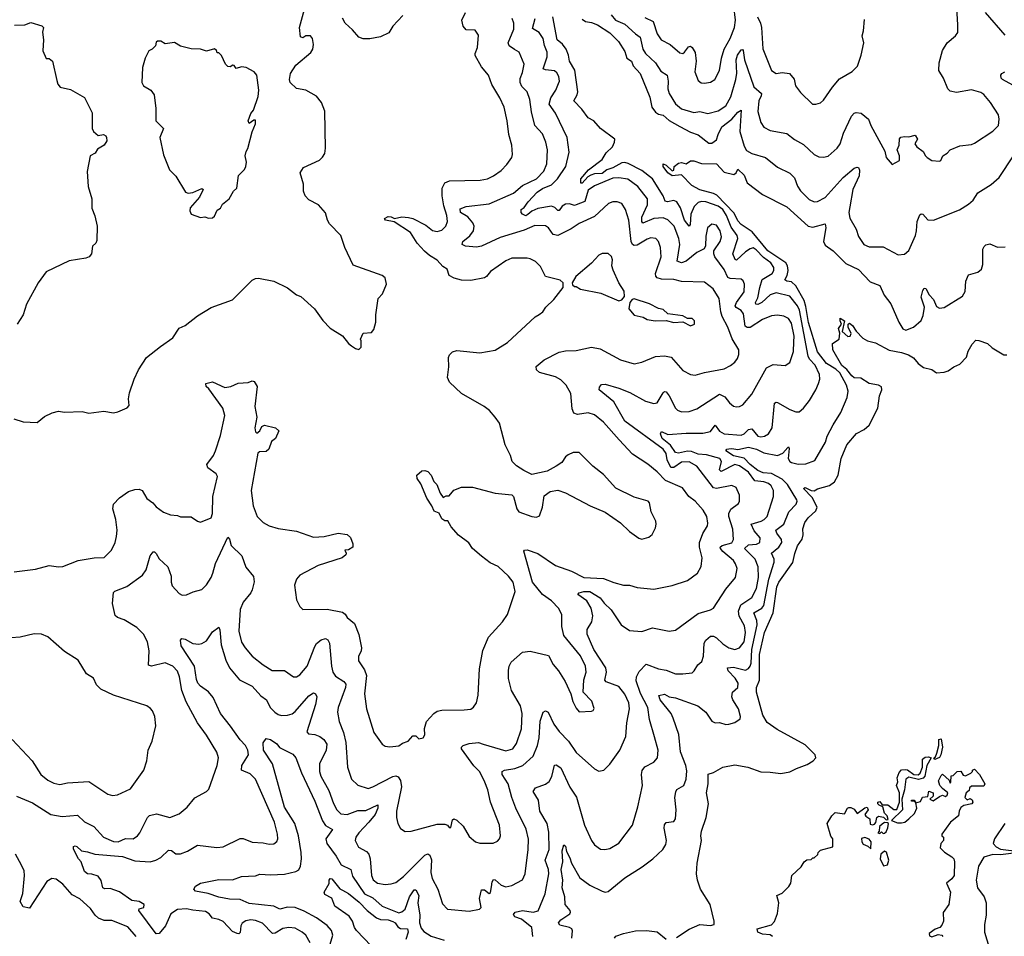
# Model space of a CAD drawing. Extents: x 1933546 to 2138868, y 524910 to 667279.
# Tile 354 of 466: x 2055042 to 2061489, y 629677 to 635677. Entities that reach past the tile are written whole.
import ezdxf

# ---------------------------------------------------------------- set-up
doc = ezdxf.new("R2010")
doc.units = 0

msp = doc.modelspace()

# ---------------------------------------------------------------- linework, layer by layer
at = {"layer": '0CON10XD'}
for points in [[(2055004.3, 633064.3), (2055064.3, 633044.3), (2055155, 633040), (2055205, 633080), (2055255, 633103.8), (2055295, 633113.8), (2055335, 633108.8), (2055451.7, 633111.7), (2055495, 633101.2), (2055593.6, 633113.6), (2055655, 633103.3), (2055685, 633110), (2055745, 633136.7), (2055758.3, 633151.7), (2055753.8, 633195), (2055761.2, 633235), (2055791.2, 633325), (2055818.8, 633385), (2055871.2, 633465), (2055962.7, 633537.3), (2056044.3, 633595), (2056085, 633658), (2056125.8, 633674.2), (2056205, 633738.8), (2056295, 633793.3), (2056435, 633844), (2056565, 633972), (2056585, 633983.8), (2056605, 633986), (2056705.8, 633965.8), (2056795, 633921.2), (2056855, 633876.7), (2056882.5, 633865), (2056972.5, 633785), (2057027, 633707), (2057075, 633657.5), (2057155, 633606.7), (2057195, 633557.5), (2057215, 633542.5), (2057240, 633525), (2057261.7, 633518.3), (2057277, 633533), (2057277.5, 633575), (2057272.5, 633585), (2057290, 633625), (2057345, 633630), (2057361.7, 633648.3), (2057373, 633697), (2057373.3, 633745), (2057388.3, 633851.7), (2057417, 633883), (2057443.3, 633945), (2057435, 633987.5), (2057415, 634002.5), (2057225, 634070), (2057170, 634185), (2057144.2, 634265), (2057070.5, 634340.5), (2057056.4, 634365), (2057043.2, 634413.2), (2056998, 634465), (2056935, 634498.6), (2056910, 634525), (2056900.6, 634555), (2056899.7, 634599.7), (2056877.5, 634675), (2056900.6, 634709.4), (2057005, 634758), (2057025, 634776.2), (2057038.7, 634801.3), (2057044.3, 634835), (2057039.1, 635079.1), (2057017.5, 635135), (2056985, 635177.5), (2056915, 635216), (2056855, 635226), (2056812, 635265), (2056808.1, 635285), (2056815.6, 635325), (2056850.2, 635379.8), (2056947.4, 635462.6), (2056960.8, 635485), (2056965.8, 635515), (2056958, 635555), (2056945, 635571.2), (2056915, 635570.8), (2056895, 635559.2), (2056880, 635565), (2056873.8, 635625), (2056907, 635747)], [(2055005, 632062.7), (2055145, 632080.4), (2055235, 632104), (2055295, 632095.4), (2055325, 632098.5), (2055425, 632137.5), (2055530, 632155), (2055595, 632156.2), (2055642, 632205), (2055665.8, 632255), (2055675.5, 632294.5), (2055680.5, 632335), (2055672.2, 632405), (2055651.9, 632475), (2055656.7, 632505), (2055695, 632546.9), (2055755, 632587.6), (2055795, 632601.6), (2055825, 632604.6), (2055844.4, 632595), (2055873.7, 632543.6), (2055913.1, 632515), (2055935, 632488.9), (2055984, 632454), (2056030, 632435), (2056075, 632432), (2056095, 632423.8), (2056165, 632423.8), (2056205, 632394), (2056225, 632388), (2056295, 632416), (2056304.5, 632445), (2056305.9, 632555), (2056336.4, 632686.4), (2056329.2, 632705), (2056273.8, 632743.8), (2056267.1, 632765), (2056310, 632825), (2056324, 632855), (2056357.1, 632955), (2056385.6, 633085), (2056371.5, 633135), (2056280.5, 633260.5), (2056263.3, 633275), (2056260, 633295), (2056304.2, 633305.8), (2056385, 633268.9), (2056423.3, 633275), (2056472.9, 633297.1), (2056537.1, 633302.9), (2056565, 633313.3), (2056577.7, 633307.7), (2056597.5, 633275), (2056581.2, 633145), (2056593.8, 633075), (2056581.4, 633005), (2056585, 632980), (2056595, 632970), (2056613.6, 632986.4), (2056627.5, 633015), (2056645, 633023.3), (2056717.5, 633005), (2056737.5, 632985), (2056716.7, 632935), (2056690, 632915), (2056673.3, 632865), (2056655, 632851.2), (2056611.7, 632848.3), (2056600.8, 632839.2), (2056558.2, 632595), (2056570.6, 632495), (2056596, 632425), (2056636.7, 632385), (2056675, 632363.3), (2056735, 632346.2), (2056855, 632330), (2056965, 632289.4), (2057035, 632294.4), (2057126.4, 632316.4), (2057185, 632307.5), (2057207, 632287), (2057222.5, 632245), (2057222.5, 632225), (2057195, 632207.5), (2057170, 632205), (2057180, 632185), (2057177.5, 632175), (2057152.5, 632155), (2056995.6, 632104.4), (2056875, 632041.2), (2056854, 632015), (2056842, 631975), (2056855, 631880), (2056876.4, 631836.4), (2056896.4, 631816.4), (2057055, 631818.5), (2057155, 631798.9), (2057174, 631785), (2057185, 631763.8), (2057234.1, 631724.1), (2057262.7, 631652.7), (2057280, 631565), (2057278.6, 631545), (2057261.3, 631508.7), (2057260.9, 631480.9), (2057300.3, 631420.2), (2057312, 631385), (2057300.4, 631265), (2057313.1, 631166.9), (2057361.3, 631011.3), (2057416.2, 630935), (2057435, 630922.5), (2057465, 630917.5), (2057525, 630924.3), (2057548.8, 630941.2), (2057586.1, 630953.9), (2057615, 630988.8), (2057635, 630988.8), (2057655, 630969.2), (2057684.5, 630975.5), (2057694.4, 630995), (2057693, 631037), (2057705, 631082.5), (2057754.1, 631135.9), (2057775, 631150), (2057805, 631156.2), (2057951.7, 631158.3), (2057995, 631163.8), (2058013.9, 631176.1), (2058033.9, 631206.1), (2058044.2, 631255), (2058052.1, 631427.9), (2058075, 631547.5), (2058110.8, 631635), (2058204, 631735), (2058235, 631783.3), (2058285.6, 631934.4), (2058272.9, 631995), (2058242.5, 632035), (2058175, 632097.1), (2058121.9, 632121.9), (2058064.6, 632164.6), (2058006.4, 632216.4), (2057983.2, 632253.2), (2057915, 632303.3), (2057868.1, 632358.1), (2057845, 632397.5), (2057825, 632397.5), (2057805, 632410), (2057787.7, 632447.7), (2057755, 632460), (2057740.4, 632495), (2057706.9, 632545), (2057668.8, 632638.8), (2057644.5, 632674.5), (2057642.9, 632695), (2057675.5, 632724.5), (2057695, 632727.1), (2057715, 632720), (2057736.1, 632696.1), (2057754.4, 632655), (2057773.5, 632633.5), (2057795, 632576.7), (2057815, 632550), (2057835, 632560), (2057855, 632560), (2057885, 632597.5), (2057935, 632616.7), (2058006.1, 632616.1), (2058155, 632578), (2058265, 632566.7), (2058275.7, 632555.7), (2058298.1, 632475), (2058310, 632455), (2058395.7, 632424.3), (2058425, 632420.8), (2058445, 632430), (2058465.8, 632485), (2058475, 632560), (2058515, 632587.5), (2058565, 632596.7), (2058615, 632580), (2058777.5, 632495), (2058875, 632453.8), (2058975, 632383.3), (2059035, 632326.7), (2059095, 632283.3), (2059115, 632276.7), (2059160.7, 632289.3), (2059183, 632307), (2059205, 632350), (2059210, 632375), (2059206.7, 632395), (2059177.5, 632455), (2059166.2, 632515), (2059156.2, 632525), (2059065, 632551.2), (2058945, 632610), (2058865, 632698.8), (2058793.8, 632755), (2058705, 632843.8), (2058665, 632844), (2058632.4, 632827.6), (2058616.2, 632815), (2058591.2, 632778.8), (2058555, 632753.8), (2058495, 632721.2), (2058395, 632700), (2058342.5, 632725), (2058295.9, 632755.9), (2058266.7, 632785), (2058256, 632825), (2058220, 632895), (2058183.3, 633035), (2058155.8, 633075.8), (2058118.3, 633118.3), (2058083.8, 633145), (2057935, 633230), (2057856.7, 633305), (2057842.7, 633335), (2057851.4, 633405), (2057850, 633465), (2057855.9, 633484.1), (2057875, 633503.3), (2057905, 633511.2), (2058054.1, 633495.9), (2058155.6, 633514.4), (2058236.7, 633565), (2058417.2, 633732.8), (2058442.7, 633747.3), (2058466.7, 633765), (2058486.7, 633795), (2058540, 633845), (2058600, 633925), (2058600, 633955), (2058581.7, 633971.7), (2058485, 633996.7), (2058452.1, 634062.1), (2058418.8, 634095), (2058385, 634112.5), (2058365, 634115.8), (2058265, 634116.7), (2058225, 634098.6), (2058125, 634028.9), (2058098, 633995), (2058085, 633987.5), (2057995, 633970), (2057935, 633972.5), (2057885.9, 633985.9), (2057855, 634003.3), (2057840, 634045), (2057812.2, 634062.2), (2057775, 634102.5), (2057725, 634132.9), (2057691.8, 634161.8), (2057645.3, 634215), (2057600, 634285), (2057493.6, 634353.6), (2057436.7, 634365), (2057430, 634375), (2057455, 634388.6), (2057475, 634387.5), (2057495, 634376.7), (2057545, 634386.7), (2057586.9, 634383.1), (2057615, 634375.5), (2057702, 634332), (2057745, 634298.1), (2057775, 634291.5), (2057805, 634300), (2057832, 634325), (2057842, 634355), (2057839.1, 634395), (2057819.2, 634459.2), (2057808.6, 634525), (2057807.6, 634575), (2057825, 634610), (2057856.9, 634623.1), (2058057.4, 634627.4), (2058104.6, 634635.4), (2058145, 634654.4), (2058195, 634689.4), (2058231.9, 634728.1), (2058264.5, 634775), (2058268.9, 634795), (2058264.5, 634855), (2058244.5, 634925), (2058233.5, 635015), (2058213.8, 635103.8), (2058185.6, 635165), (2058133.2, 635253.2), (2058112, 635315), (2058065, 635368.8), (2058023.2, 635443.2), (2058024.5, 635455.5), (2058039.2, 635495), (2058045.5, 635575.5), (2058025, 635607.5), (2057965, 635611.3), (2057944.6, 635635), (2057936.2, 635673.8), (2057960.4, 635725)], [(2058915, 635708.1), (2058942.1, 635675), (2059005, 635647.3), (2059075, 635585.3), (2059105, 635561.9), (2059122.9, 635485), (2059139.7, 635455), (2059205, 635395.6), (2059240.2, 635340.2), (2059280.6, 635315), (2059288.4, 635275), (2059285.4, 635225), (2059293.5, 635193.5), (2059335, 635125.7), (2059375, 635093.9), (2059455, 635069.6), (2059495, 635076.7), (2059547.8, 635062.2), (2059615, 635079.6), (2059665, 635113.9), (2059698.8, 635171.2), (2059731.5, 635285), (2059737.3, 635327.3), (2059732.5, 635415), (2059741.8, 635445), (2059765, 635480), (2059775, 635481.2), (2059778.1, 635475), (2059788.2, 635415), (2059848.1, 635238.1), (2059900, 635195), (2059897.7, 635177.7), (2059880.8, 635145), (2059876.1, 635076.1), (2059894.5, 635005), (2059915, 634972.5), (2059955, 634952.2), (2060065, 634933.1), (2060115, 634891.8), (2060175, 634860.6), (2060243.7, 634793.7), (2060275, 634780), (2060305, 634777.1), (2060335, 634784.2), (2060395.7, 634835), (2060414.3, 634865), (2060436.5, 634935), (2060489.4, 635045), (2060505, 635064.2), (2060519.7, 635070.3), (2060551.2, 635065), (2060599.4, 635025), (2060615, 634983.8), (2060707.2, 634817.2), (2060715.8, 634775), (2060755, 634730), (2060803.6, 634756.4), (2060802, 634785), (2060788.1, 634825), (2060800, 634855), (2060802.4, 634897.6), (2060811.5, 634908.5), (2060835, 634912.9), (2060865, 634910.6), (2060905, 634922), (2060920, 634895), (2060903.3, 634865), (2060915.5, 634845), (2060958.1, 634815), (2060972.9, 634785), (2060985, 634774.3), (2061015, 634756.2), (2061065, 634751.2), (2061073.6, 634756.4), (2061086.7, 634785), (2061115, 634803.8), (2061135, 634826), (2061198.8, 634851.2), (2061275, 634860), (2061295, 634868.8), (2061415, 634948), (2061450, 634985), (2061455.8, 635025), (2061450, 635055), (2061399.2, 635135), (2061355, 635187.1), (2061335, 635201.4), (2061275, 635216.9), (2061175, 635201.1), (2061135, 635209.5), (2061119.1, 635225), (2061090, 635295), (2061060.6, 635345), (2061062.2, 635395), (2061084.5, 635475.5), (2061114.1, 635525.9), (2061169.5, 635570.5), (2061185, 635592.5), (2061185.7, 635644.3), (2061179.2, 635755)], [(2059135, 635692.5), (2059188.9, 635665), (2059216, 635585), (2059242.3, 635545), (2059302, 635515), (2059365, 635460), (2059383.6, 635456.4), (2059395.8, 635464.2), (2059420.5, 635499.5), (2059435, 635503.3), (2059446.2, 635495), (2059465, 635462.5), (2059472, 635405), (2059462.5, 635335), (2059485, 635278), (2059505, 635264.3), (2059525, 635261.4), (2059565, 635269.2), (2059593.6, 635286.4), (2059624.4, 635345), (2059637.9, 635425), (2059655.3, 635485), (2059695, 635554.4), (2059722.5, 635625), (2059728.1, 635675), (2059717.4, 635765)], [(2061495.7, 635575.7), (2061365.2, 635725.2)], [(2055008.1, 635641.9), (2055075, 635642.8), (2055115, 635658.6), (2055187.2, 635637.2), (2055196.9, 635626.9), (2055190, 635595), (2055198, 635545), (2055193.9, 635473.9), (2055215, 635422.5), (2055235, 635422.5), (2055256, 635405), (2055285, 635280), (2055291.2, 635255), (2055307.5, 635235), (2055375, 635220), (2055465, 635166.7), (2055516.4, 635066.4), (2055515.8, 634965), (2055524.3, 634944.3), (2055555, 634920), (2055590, 634925), (2055605, 634917.5), (2055610, 634905), (2055611.2, 634885), (2055595, 634856.7), (2055550.7, 634829.3), (2055535, 634802.5), (2055503.8, 634785), (2055483.6, 634683.6), (2055490, 634585), (2055513.3, 634505), (2055513.6, 634443.6), (2055533.3, 634393.3), (2055550, 634325), (2055547.7, 634232.3), (2055540, 634215), (2055518.8, 634195), (2055511.2, 634145), (2055495.7, 634124.3), (2055474.2, 634115.8), (2055365, 634098), (2055215, 634026), (2055163.1, 633955), (2055086.2, 633813.8), (2055064.5, 633745.5), (2055025, 633684.2)], [(2055020, 630595), (2055125, 630550.4), (2055245, 630474.7), (2055318.9, 630461.1), (2055420.9, 630470.9), (2055465, 630425.6), (2055526.9, 630395), (2055590.8, 630325), (2055655, 630297.5), (2055685.8, 630295.8), (2055735, 630317.7), (2055785, 630315.8), (2055812, 630335), (2055829.4, 630355), (2055878.1, 630455), (2055892.2, 630467.8), (2055937.6, 630477.6), (2056025, 630454.4), (2056085, 630477.5), (2056138, 630522), (2056187.6, 630582.4), (2056265.7, 630624.3), (2056280.5, 630639.5), (2056334.3, 630795), (2056344.2, 630845), (2056333, 630883), (2056264.4, 630994.4), (2056205, 631074), (2056131.6, 631211.6), (2056103.8, 631285), (2056088.5, 631375), (2056075, 631412.5), (2056045, 631445.4), (2055993.5, 631466.5), (2055905, 631444.3), (2055885, 631451.2), (2055890, 631545), (2055879.5, 631605), (2055852.2, 631655), (2055808.4, 631698.4), (2055725, 631749.2), (2055682.9, 631762.9), (2055667.1, 631777.1), (2055650.3, 631855), (2055655, 631927.1), (2055665, 631936.5), (2055744, 631966), (2055845, 632040), (2055870, 632075), (2055895, 632167.5), (2055915, 632193.8), (2055925, 632193.8), (2055935, 632183.8), (2055955, 632148), (2056011.2, 632095), (2056033.5, 632035), (2056033.3, 631995), (2056041.1, 631971.1), (2056085, 631920), (2056105, 631910), (2056135, 631912), (2056177.7, 631932.3), (2056235, 631946), (2056265, 631977.5), (2056294.6, 632025), (2056305.3, 632054.7), (2056323.6, 632116.4), (2056405, 632290), (2056415, 632277.5), (2056425.6, 632235), (2056497.2, 632167.2), (2056523.4, 632093.4), (2056573.2, 632033.2), (2056577.4, 631997.4), (2056563.8, 631945), (2056554.4, 631925), (2056504.4, 631865), (2056485, 631816.7), (2056477.5, 631675), (2056495, 631603.3), (2056517.5, 631565), (2056565, 631510), (2056635.8, 631455), (2056695, 631416.9), (2056775, 631416.7), (2056834.6, 631374.6), (2056855, 631375.6), (2056875, 631389.4), (2056925, 631445.6), (2056973.5, 631575), (2056985.8, 631594.2), (2057015, 631618.5), (2057045, 631626.9), (2057058.6, 631618.6), (2057069.5, 631595), (2057082.6, 631445), (2057092.1, 631405), (2057110.3, 631380.3), (2057164.4, 631345), (2057176.8, 631326.8), (2057175.4, 631305), (2057126.5, 631175), (2057123.3, 631145), (2057133, 631083), (2057161.2, 631011.2), (2057176.8, 630945), (2057187.8, 630785), (2057214, 630705), (2057255.5, 630665.5), (2057324.5, 630644.5), (2057355, 630654.7), (2057485, 630722.7), (2057505, 630727.1), (2057520.7, 630720.7), (2057535.9, 630695.9), (2057541.5, 630655), (2057508.9, 630495), (2057508.6, 630455), (2057518, 630415), (2057535, 630383.3), (2057565, 630362), (2057605, 630364.3), (2057775, 630411.1), (2057825, 630412), (2057844.1, 630404.1), (2057855, 630390), (2057865, 630390), (2057875, 630440), (2057885, 630446.7), (2057905, 630438), (2057945, 630397.5), (2057985, 630330), (2058026.7, 630295), (2058055, 630286.9), (2058142.7, 630287.3), (2058170.3, 630299.7), (2058184, 630315), (2058190.8, 630335), (2058184.4, 630405), (2058124.5, 630555), (2058106.4, 630635), (2058087.7, 630685), (2058054.1, 630754.1), (2058015, 630792.2), (2057934.5, 630905), (2057934.4, 630915), (2057946, 630925), (2057985, 630938.1), (2058045, 630944.6), (2058077.1, 630935), (2058225, 630891.2), (2058270.8, 630905), (2058295, 630938), (2058326.9, 631035), (2058331.1, 631135), (2058320, 631185), (2058263.1, 631285), (2058243.1, 631365), (2058243, 631417), (2058246.9, 631445), (2058259.5, 631470.5), (2058333.8, 631536.2), (2058385, 631542.9), (2058505, 631514), (2058535, 631456.2), (2058569.2, 631415), (2058612.5, 631345), (2058650.8, 631265), (2058664.5, 631214.5), (2058685, 631170), (2058705, 631146), (2058785, 631150), (2058797.5, 631155), (2058803, 631167), (2058788.8, 631215), (2058731.2, 631275), (2058736.4, 631355), (2058751.2, 631405), (2058747.3, 631445), (2058715, 631512.5), (2058605.5, 631645), (2058592.1, 631705), (2058590.9, 631780.9), (2058571.7, 631821.7), (2058523.8, 631873.8), (2058465.2, 631915.2), (2058400.3, 631995), (2058342.9, 632197.1), (2058347.5, 632205), (2058365, 632206.9), (2058435, 632181.9), (2058550.8, 632105), (2058655, 632066.7), (2058735, 632026.5), (2058865, 632018.5), (2058932.7, 631992.7), (2058995, 631974.4), (2059035.6, 631975.6), (2059085, 631959.2), (2059195, 631950), (2059315, 631973.3), (2059415, 632005.8), (2059479.2, 632055), (2059505, 632096.7), (2059511.2, 632155), (2059494.2, 632225), (2059493.6, 632255), (2059515, 632312.9), (2059546.2, 632363.8), (2059548.8, 632381.2), (2059540.4, 632425), (2059516.7, 632466.7), (2059465.3, 632525.3), (2059422.9, 632555), (2059381.5, 632611.5), (2059270, 632660), (2059215, 632717.1), (2059155, 632766.9), (2059054, 632834), (2058966.4, 632926.4), (2058865, 633043.1), (2058805, 633090.6), (2058765, 633102.5), (2058695, 633092.7), (2058670.7, 633100.7), (2058658.7, 633128.7), (2058650.2, 633230.2), (2058620.6, 633285), (2058585, 633319.4), (2058550.2, 633340.2), (2058445, 633366.7), (2058425, 633385.8), (2058422.7, 633407.3), (2058475, 633450), (2058575, 633500.9), (2058615, 633510), (2058685, 633512), (2058785, 633534.2), (2058842.9, 633522.9), (2058975, 633450.6), (2059065, 633424.4), (2059115, 633435.7), (2059205, 633472.7), (2059265, 633477.7), (2059307.9, 633467.9), (2059385, 633380), (2059435, 633354.3), (2059465, 633349.4), (2059525, 633368.1), (2059655, 633392.2), (2059696.4, 633413.6), (2059725, 633434.2), (2059741.3, 633458.7), (2059750, 633485), (2059750, 633515), (2059707.4, 633587.4), (2059678.9, 633665), (2059641.6, 633735), (2059631.9, 633765), (2059622.9, 633852.9), (2059582.5, 633915), (2059525, 633959.6), (2059375, 633963.9), (2059325, 633976.8), (2059245, 633977.6), (2059216.3, 633986.4), (2059207.1, 633997.1), (2059204.7, 634015), (2059242, 634125), (2059238.2, 634185), (2059224.5, 634225), (2059207.5, 634245), (2059175, 634249.6), (2059150.5, 634240.5), (2059085, 634201.1), (2059065, 634199.2), (2059055, 634205.6), (2059046.6, 634225), (2059029.4, 634365), (2059009.1, 634435), (2058985, 634474.2), (2058955, 634485.7), (2058925, 634484.4), (2058897.2, 634472.8), (2058805, 634389.6), (2058706.2, 634343.8), (2058652.4, 634307.6), (2058565, 634265.3), (2058535, 634270.4), (2058505, 634314.4), (2058485, 634326.9), (2058415, 634329.6), (2058345, 634299.1), (2058187.8, 634252.2), (2058066.2, 634193.8), (2058032, 634188), (2057960, 634195), (2057938.8, 634205), (2057944.3, 634225), (2057988.3, 634261.7), (2058012.5, 634295), (2058018.5, 634325), (2058007.9, 634347.9), (2057975.6, 634385.6), (2057927.5, 634415), (2057925, 634438.1), (2057965, 634453.9), (2058115, 634472.5), (2058275, 634541.8), (2058335, 634592.1), (2058425, 634635.5), (2058474.5, 634685), (2058494.4, 634734.4), (2058497.3, 634825), (2058487.5, 634875), (2058465, 634930), (2058415.3, 634985.3), (2058392.5, 635075), (2058382.5, 635155), (2058365.6, 635205), (2058329.9, 635239.9), (2058317.8, 635265), (2058317.8, 635292.2), (2058335, 635331.2), (2058344.5, 635385), (2058313.1, 635465), (2058282.8, 635482.8), (2058247.9, 635505), (2058239.3, 635525), (2058278.2, 635615), (2058278.1, 635655), (2058267.1, 635685)], [(2057550, 635705), (2057485, 635634.2), (2057459.7, 635590.2), (2057405, 635565.7), (2057335, 635551.2), (2057291.5, 635551.5), (2057261.7, 635561.7), (2057221.7, 635611.7), (2057173.5, 635655), (2057156.2, 635686.2)], [(2059375.2, 634084.8), (2059346.2, 634096.2), (2059364.7, 634205.3), (2059356.9, 634245), (2059326.7, 634325), (2059286.4, 634366.4), (2059255, 634379.2), (2059194.2, 634375), (2059123.1, 634345), (2059116.3, 634356.4), (2059116.5, 634385), (2059153.6, 634465), (2059152.1, 634505), (2059090.4, 634585), (2059023.4, 634633.4), (2058965, 634641.8), (2058925, 634639.7), (2058805, 634590.3), (2058765, 634561.2), (2058742.8, 634487.3), (2058685, 634464.8), (2058675, 634461.2), (2058641.1, 634471.1), (2058615, 634470.2), (2058593.9, 634456.1), (2058575, 634427.3), (2058565, 634427.7), (2058545, 634448.6), (2058525, 634456.8), (2058435, 634441.9), (2058395, 634423), (2058369.2, 634400.8), (2058355, 634393.2), (2058335, 634403), (2058325.2, 634415), (2058325.8, 634434.2), (2058345, 634447.9), (2058370.6, 634485), (2058431, 634549), (2058465, 634572.2), (2058523.2, 634596.8), (2058562.9, 634635), (2058618.4, 634715), (2058640.8, 634809.2), (2058626.9, 634905), (2058551.1, 635065), (2058509.2, 635125), (2058519.6, 635165), (2058551.8, 635215), (2058570.6, 635259.4), (2058575.5, 635275), (2058572.5, 635305), (2058559.8, 635329.8), (2058542.9, 635342.9), (2058485, 635347.8), (2058468.6, 635355), (2058496.1, 635435), (2058496.4, 635463.6), (2058478.4, 635508.4), (2058470, 635555), (2058442.2, 635592.2), (2058399.2, 635619.2), (2058416.7, 635685)], [(2059803.4, 631873.4), (2059835.4, 631895), (2059866.5, 631953.5), (2059879.8, 632025), (2059878.3, 632095), (2059857.8, 632145), (2059788.8, 632215), (2059815, 632238.4), (2059866.9, 632243.1), (2059887.5, 632255), (2059890.5, 632285), (2059851.1, 632331.1), (2059831.2, 632375), (2059896.6, 632393.4), (2059917.3, 632405), (2059935.2, 632424.8), (2059977.7, 632555), (2059978.8, 632595), (2059962.7, 632625), (2059945, 632640.8), (2059915, 632651.4), (2059855, 632658.2), (2059813.1, 632715), (2059755, 632757.5), (2059725, 632764.5), (2059635, 632719.6), (2059625, 632730), (2059636.9, 632785), (2059626.7, 632805), (2059538.3, 632828.3), (2059485, 632831.9), (2059440, 632850), (2059415, 632852.7), (2059355, 632839.9), (2059335, 632843), (2059302.9, 632892.9), (2059248.4, 632935), (2059238.2, 632965), (2059245, 632982), (2059285, 632961.9), (2059405, 632971.1), (2059515, 632970.6), (2059565, 632980.9), (2059595, 633022.9), (2059623.2, 632983.2), (2059655, 632966.9), (2059765, 632957.4), (2059785, 632966.5), (2059815, 632994.7), (2059835, 632999.3), (2059875, 632951.5), (2059895, 632945.6), (2059919.8, 632950.2), (2059944.6, 632965.4), (2059968.2, 633005), (2059985, 633166), (2059995, 633173.1), (2060005, 633170.4), (2060085, 633124.6), (2060125, 633110), (2060145, 633110.8), (2060175, 633134.3), (2060214.4, 633185), (2060255.5, 633255), (2060271.8, 633295), (2060280.4, 633325), (2060279.3, 633355), (2060250, 633415), (2060213.9, 633453.9), (2060203.7, 633473.7), (2060147.8, 633775), (2060135.2, 633805), (2060085, 633866.5), (2059995, 633888.2), (2059955, 633876.3), (2059900.4, 633825), (2059875, 633813.6), (2059861.9, 633815), (2059859.2, 633825), (2059874.6, 633855.4), (2059887.6, 633925), (2059904.6, 633975.4), (2059968.8, 634015), (2059980.8, 634035), (2059979.1, 634055), (2059960, 634085), (2059911.4, 634121.4), (2059865, 634171.6), (2059845, 634182.9), (2059825, 634178.1), (2059795, 634158.1), (2059735, 634102.5), (2059726.9, 634106.9), (2059711.7, 634145), (2059745.2, 634245.2), (2059740, 634265), (2059699.5, 634319.5), (2059670.6, 634395), (2059645, 634433.5), (2059615, 634456), (2059535, 634483.7), (2059506.6, 634486.6), (2059485, 634481.2), (2059458.9, 634455), (2059435.5, 634405), (2059433.1, 634336.9), (2059425, 634324.4), (2059395, 634364.6), (2059369.5, 634445), (2059345, 634484.5), (2059325, 634492.5), (2059284.7, 634484.7), (2059268.8, 634488.8), (2059255.8, 634525), (2059185, 634635.9), (2059115, 634690), (2059025, 634736.4), (2059005, 634743.2), (2058985, 634740.9), (2058925, 634708.1), (2058885.3, 634694.7), (2058855, 634670.7), (2058805, 634667.1), (2058780.9, 634659.1), (2058760.9, 634649.1), (2058725, 634607.5), (2058716, 634606), (2058715.5, 634635), (2058765.7, 634695), (2058855, 634761.4), (2058882.5, 634805), (2058924.5, 634845), (2058937.5, 634875), (2058938.1, 634895), (2058843.8, 634963.8), (2058801.6, 635015), (2058765, 635035.2), (2058721.8, 635091.8), (2058670.3, 635145), (2058692.6, 635185), (2058696.4, 635205), (2058677.1, 635347.1), (2058641.3, 635405), (2058635.4, 635445), (2058619.3, 635485), (2058596.2, 635516.2), (2058560.8, 635545), (2058532.8, 635695)], [(2058725, 635680), (2058745.7, 635665.7), (2058785, 635659.2), (2058825, 635643.1), (2058905, 635590), (2058963.3, 635535), (2059005, 635469.2), (2059017.5, 635425), (2059048, 635405), (2059058.5, 635375), (2059105.4, 635325), (2059169, 635169), (2059181, 635105), (2059205, 635071.4), (2059225, 635059.5), (2059255, 635053.1), (2059295, 635017.5), (2059365, 634977.5), (2059435, 634940.9), (2059485, 634922.6), (2059555, 634868.2), (2059575, 634868.1), (2059605, 634890), (2059615.9, 634925), (2059638.6, 634975), (2059705.4, 635025), (2059745, 635071.8), (2059765, 635085.6), (2059758.2, 634945), (2059785, 634850), (2059800, 634820), (2059835, 634801.5), (2059924.6, 634774.6), (2060005, 634712.5), (2060085, 634673.3), (2060115, 634642), (2060135, 634588), (2060155, 634555.8), (2060210.2, 634500.2), (2060243.9, 634483.9), (2060265, 634486.7), (2060315, 634512.7), (2060433.6, 634645), (2060505, 634704.3), (2060525, 634712), (2060535, 634708.8), (2060541.4, 634691.4), (2060539.6, 634655), (2060496.7, 634565), (2060477.6, 634452.4), (2060471.2, 634415), (2060477.3, 634377.3), (2060519.2, 634305), (2060535, 634258.8), (2060570, 634205), (2060605, 634190), (2060695, 634190), (2060795, 634138.8), (2060835, 634142), (2060863.2, 634166.8), (2060906.5, 634263.5), (2060914.7, 634295), (2060917.7, 634355), (2060935, 634398.8), (2060945, 634406.2), (2060955, 634404), (2060987.6, 634367.6), (2061025, 634364.2), (2061195, 634432.5), (2061255, 634469.4), (2061285, 634496), (2061315.7, 634544.3), (2061402.6, 634597.4), (2061456.2, 634643.8), (2061548.5, 634785)], [(2059873.4, 635695), (2059891.6, 635655), (2059898.4, 635625), (2059907.2, 635487.2), (2059965.5, 635345.5), (2059995, 635324.4), (2060035, 635331.1), (2060083.3, 635325), (2060113, 635287), (2060121.2, 635245), (2060155, 635201.2), (2060233.6, 635123.6), (2060255, 635123.3), (2060285, 635133.8), (2060305, 635151.2), (2060364, 635236), (2060410.5, 635289.5), (2060493, 635337), (2060526.8, 635373.2), (2060552.5, 635445), (2060570, 635525), (2060557.5, 635572.5), (2060568.1, 635605), (2060572.7, 635677.3)], [(2056277, 634377), (2056305, 634380), (2056318.3, 634391.7), (2056335, 634430), (2056356.4, 634443.6), (2056370.7, 634469.3), (2056412.5, 634505), (2056442.5, 634555), (2056462.5, 634575), (2056475, 634657.5), (2056513, 634697), (2056522.5, 634715), (2056526.2, 634745), (2056518.8, 634785), (2056523.9, 634813.9), (2056535.7, 634834.3), (2056565, 634943.3), (2056585.7, 634995.7), (2056585, 635020), (2056575, 635020), (2056545, 634997.5), (2056536.7, 635015), (2056555, 635062.5), (2056572, 635085), (2056604.3, 635175), (2056607.5, 635215), (2056594.1, 635314.1), (2056576.7, 635335), (2056524.1, 635364.1), (2056495, 635368), (2056458.3, 635358.3), (2056446.4, 635376.4), (2056435, 635380), (2056421.7, 635368.3), (2056405, 635370), (2056390, 635385), (2056363, 635443), (2056345, 635460), (2056335, 635460), (2056330, 635475), (2056316.4, 635486.4), (2056265, 635470), (2056225, 635484), (2056165, 635486), (2056095, 635504), (2056055, 635528), (2055995, 635520), (2055965, 635536.2), (2055943.6, 635536.4), (2055935, 635530), (2055930, 635505), (2055910, 635485), (2055887, 635473), (2055863.3, 635425), (2055846.7, 635365), (2055842.5, 635265), (2055852.5, 635245), (2055901.2, 635215), (2055921.2, 635185), (2055934, 635095), (2055933.8, 635015), (2055984, 634965), (2055958.8, 634905), (2055982.7, 634792.7), (2056023.3, 634695), (2056065, 634652.5), (2056128.3, 634548.3), (2056145, 634542), (2056175, 634545.6), (2056235, 634572.5), (2056242.5, 634565), (2056218.8, 634515), (2056158.8, 634445), (2056156.2, 634425), (2056163.9, 634403.9), (2056225, 634381.2), (2056255, 634387.5), (2056277, 634377)], [(2061591.9, 635221.9), (2061478, 635285), (2061468, 635295), (2061466, 635315), (2061472, 635325), (2061493.3, 635335)], [(2058658.2, 629665), (2058662.4, 629712.4), (2058656.9, 629725), (2058641.2, 629735), (2058579.5, 629749.5), (2058569.4, 629765), (2058585.6, 629785), (2058644.3, 629825), (2058648.1, 629835), (2058646.7, 629845), (2058613.8, 629885), (2058611.8, 629935), (2058594.7, 629995), (2058597.2, 630045), (2058587.9, 630115), (2058598, 630165), (2058594.1, 630235.9), (2058605, 630276.7), (2058615, 630267.5), (2058621.3, 630231.3), (2058645, 630190), (2058655.3, 630155), (2058709.5, 630059.5), (2058775, 630011.8), (2058855, 629972), (2058875, 629966), (2058895, 629971.2), (2059005, 630060), (2059118.3, 630131.7), (2059187.1, 630182.9), (2059254, 630245), (2059272.5, 630277.5), (2059277.8, 630305), (2059262.1, 630385), (2059263.1, 630406.9), (2059275, 630421.4), (2059325, 630427.5), (2059336.9, 630445), (2059341.1, 630505), (2059330.8, 630585), (2059337.6, 630622.4), (2059345, 630637.5), (2059390.8, 630665), (2059405.5, 630705), (2059410.2, 630760.2), (2059402.9, 630795), (2059368.1, 630885), (2059356.8, 630996.8), (2059321.8, 631105), (2059308.2, 631135), (2059236.2, 631225), (2059226.1, 631253.9), (2059265, 631261.8), (2059295, 631245.5), (2059335, 631238.9), (2059482.5, 631185), (2059535.7, 631145), (2059575, 631086), (2059595, 631074.2), (2059625, 631075.8), (2059665, 631064.2), (2059685, 631066.2), (2059723.6, 631076.4), (2059759.2, 631100.8), (2059762, 631115), (2059748.9, 631165), (2059710.4, 631225), (2059704.6, 631245), (2059710, 631275), (2059743.9, 631306.1), (2059745.3, 631335), (2059726.3, 631366.3), (2059681.6, 631415), (2059675.6, 631434.4), (2059715, 631438.3), (2059795, 631419.3), (2059815, 631430), (2059825.7, 631444.3), (2059831.7, 631465), (2059835.7, 631555), (2059871.4, 631715), (2059868.1, 631745), (2059848.7, 631795), (2059901.3, 631825), (2059915, 631842.7), (2059946.2, 632013.8), (2059982.2, 632125), (2059981.8, 632145), (2059964.5, 632185), (2060013.6, 632225), (2060032.7, 632255), (2060029.6, 632275), (2059999.1, 632315), (2059992.7, 632335), (2060046.1, 632375), (2060078.5, 632455), (2060126.9, 632505), (2060132.9, 632525), (2060129.6, 632535), (2060069, 632635), (2060035, 632668.4), (2059965, 632706.2), (2059910.9, 632710.9), (2059875, 632725.9), (2059825, 632765.7), (2059785, 632807.4), (2059715, 632821.9), (2059666, 632855), (2059671.2, 632865), (2059685, 632867.9), (2059705, 632870.4), (2059745, 632862.9), (2059815, 632878.8), (2059865.9, 632865.9), (2059915, 632842.3), (2060005, 632825.2), (2060039.7, 632840.3), (2060072.4, 632877.6), (2060075, 632882), (2060079.6, 632869.6), (2060074.1, 632804.1), (2060083.9, 632785), (2060095, 632778.4), (2060138.5, 632768.5), (2060190, 632770), (2060248.7, 632791.3), (2060318, 632912), (2060330.2, 632949.8), (2060369.4, 633025), (2060419.4, 633105), (2060460, 633205), (2060465.6, 633245), (2060456.1, 633285), (2060411.8, 633365), (2060385, 633389.6), (2060325, 633426.6), (2060265, 633503.1), (2060206.1, 633695), (2060189.8, 633799.8), (2060177.9, 633837.9), (2060125, 633935.7), (2060095, 633961), (2060066.1, 633966.1), (2060051.1, 633975), (2060067.3, 634002.7), (2060074.5, 634035), (2060069.1, 634065), (2060058.3, 634085), (2059939.6, 634165), (2059838, 634288), (2059765, 634336.2), (2059745, 634360.9), (2059720.1, 634410.1), (2059607.7, 634527.7), (2059585, 634540), (2059495, 634562.9), (2059442.7, 634592.7), (2059375, 634662), (2059315, 634656), (2059285, 634674.4), (2059256, 634715), (2059255, 634732.5), (2059275.7, 634725.7), (2059315, 634686.7), (2059325, 634692.5), (2059327.5, 634715), (2059355, 634738.8), (2059375, 634743.3), (2059405, 634732.5), (2059435, 634752.5), (2059455, 634753.3), (2059505.4, 634735.4), (2059605, 634734.2), (2059655, 634677.9), (2059717.3, 634662.7), (2059734.2, 634675), (2059745, 634698.8), (2059785, 634660), (2059805, 634608.9), (2059905, 634532.5), (2060065, 634451.5), (2060205, 634325.4), (2060235, 634318.2), (2060315, 634340), (2060320.4, 634315), (2060305.9, 634225), (2060315, 634201.5), (2060368.9, 634165), (2060452.1, 634082.1), (2060535, 634042.2), (2060611.7, 633961.7), (2060675, 633937.5), (2060703.3, 633873.3), (2060745, 633816), (2060797.6, 633697.6), (2060823.7, 633653.7), (2060845, 633645.7), (2060893.8, 633665), (2060945, 633708), (2060958.3, 633741.7), (2060966.2, 633795), (2060945, 633860), (2060955.7, 633905), (2060965, 633919.2), (2060975, 633917.1), (2060996.8, 633876.8), (2061025.5, 633845), (2061045, 633800), (2061065, 633788.8), (2061095, 633792), (2061215, 633866.2), (2061232.7, 633897.3), (2061238, 633965), (2061255, 634006.7), (2061315.9, 634024.1), (2061340, 634045), (2061348.8, 634075), (2061349.2, 634175), (2061357, 634193), (2061367.3, 634202.7), (2061395, 634210), (2061445, 634188), (2061495, 634190)], [(2056944.6, 629634.6), (2056915.3, 629685.3), (2056890.8, 629705), (2056845, 629729.1), (2056805, 629735.4), (2056765, 629727.5), (2056715, 629697.9), (2056696.2, 629696.2), (2056632.4, 629762.4), (2056585, 629781.2), (2056555, 629784.5), (2056521.7, 629778.3), (2056497.4, 629762.6), (2056488.9, 629745), (2056485, 629702), (2056476.2, 629693.8), (2056465.6, 629694.4), (2056435, 629707.9), (2056375, 629772.7), (2056345, 629787.9), (2056305, 629795.6), (2056283.1, 629823.1), (2056259.4, 629839.4), (2056175, 629847.4), (2056135, 629857.6), (2056075, 629853.4), (2056031.2, 629825), (2055995.5, 629745), (2055955, 629695.8), (2055935, 629692.5), (2055821.4, 629845), (2055825, 629856), (2055854, 629866), (2055856.2, 629885), (2055825, 629905.6), (2055775, 629910.6), (2055695, 629967.5), (2055635, 629990.8), (2055598.3, 629988.3), (2055586.7, 629995), (2055575, 630042.5), (2055555, 630070), (2055515, 630084), (2055485, 630085.7), (2055465, 630100), (2055444.5, 630164.5), (2055427.1, 630185), (2055395, 630247.5), (2055394, 630265), (2055405, 630268.6), (2055416, 630265), (2055446, 630236), (2055485, 630230.8), (2055533.7, 630213.7), (2055715, 630198.2), (2055795, 630170.2), (2055895.3, 630165.3), (2055932.9, 630175), (2055965, 630193.3), (2056015, 630241.8), (2056035, 630239.5), (2056065, 630217.1), (2056095, 630215.7), (2056141.2, 630235), (2056205, 630273.3), (2056332.4, 630257.6), (2056375, 630261.5), (2056485, 630316.9), (2056505, 630316.9), (2056565, 630293.3), (2056635, 630288.9), (2056675, 630280), (2056705, 630281.2), (2056725, 630297.5), (2056732, 630315), (2056730, 630345), (2056711.2, 630425), (2056585.4, 630705), (2056550.9, 630740.9), (2056494.3, 630765), (2056496.8, 630795), (2056539.6, 630865), (2056536.1, 630895), (2056519.2, 630925), (2056485, 630962.7), (2056421.4, 631051.4), (2056356.3, 631136.3), (2056309.4, 631239.4), (2056277.2, 631277.2), (2056225, 631313.8), (2056207.3, 631335), (2056198.5, 631358.5), (2056187.3, 631445), (2056098.7, 631578.7), (2056094.2, 631615), (2056103.2, 631626.8), (2056125, 631621.4), (2056174.6, 631594.6), (2056215, 631588.9), (2056235, 631593.1), (2056265, 631611.2), (2056305, 631669.2), (2056345, 631700), (2056353, 631683), (2056361.1, 631585), (2056391.2, 631485), (2056415.3, 631435), (2056481.8, 631355), (2056563.1, 631315), (2056620.4, 631250.4), (2056658.1, 631225), (2056682.7, 631175), (2056712.9, 631145), (2056735, 631128.1), (2056755, 631122.5), (2056795, 631124.6), (2056825, 631134.1), (2056845, 631148.8), (2056935, 631250), (2056965, 631271.2), (2056978.8, 631265), (2056986.9, 631245), (2056978, 631195), (2056922.2, 631015), (2056932.6, 631002.6), (2056975, 630996.9), (2057006.9, 630985), (2057034.2, 630964.2), (2057053.6, 630935), (2057048.2, 630895), (2057005.4, 630805), (2057005.5, 630755), (2057013.8, 630725), (2057065, 630630.8), (2057095.9, 630545.9), (2057119.1, 630505), (2057145, 630478.2), (2057185, 630473.7), (2057255, 630499.6), (2057309, 630501), (2057387.4, 630537.4), (2057387.1, 630515), (2057368.6, 630475), (2057327.1, 630425), (2057262.2, 630355), (2057242.5, 630325), (2057237.5, 630305), (2057261.1, 630261.1), (2057311.6, 630231.6), (2057327.3, 630215), (2057336.2, 630185), (2057345.4, 630075.4), (2057357, 630047), (2057385, 630024.4), (2057435, 630016.7), (2057475, 630019.5), (2057505, 630028.9), (2057555, 630067.3), (2057695, 630207.9), (2057715, 630216.5), (2057727.9, 630207.9), (2057737.4, 630177.4), (2057733.6, 630095), (2057742.2, 630055), (2057780, 629985), (2057809.7, 629889.7), (2057843.6, 629853.6), (2057985, 629841.9), (2058053.3, 629855), (2058064.2, 629865.8), (2058053.1, 629925), (2058065, 629980), (2058085, 629980.8), (2058115, 629956.2), (2058125.4, 629964.6), (2058130.8, 630000.8), (2058136.2, 630033.8), (2058145, 630048.6), (2058155, 630046.7), (2058195, 630012.5), (2058225, 630001.1), (2058265, 630010), (2058335, 630045.8), (2058351.5, 630085), (2058370.7, 630245), (2058373.1, 630313.1), (2058357.8, 630377.7), (2058291.2, 630515), (2058263.3, 630585), (2058240.5, 630675), (2058200.9, 630735), (2058200.8, 630755), (2058215.5, 630764.5), (2058285, 630775.2), (2058335.9, 630794.1), (2058404.7, 630855.3), (2058432.4, 630925), (2058442.5, 630975), (2058450.7, 631085), (2058470, 631145), (2058485, 631151.9), (2058501.4, 631145), (2058539.1, 631065), (2058575, 631016.9), (2058635.6, 630955), (2058685, 630880), (2058805, 630774), (2058835, 630758), (2058865.8, 630764.2), (2058905, 630804), (2058971.1, 630895), (2059011.8, 630985), (2059018.4, 631075), (2059034.2, 631165), (2059030, 631205), (2059005, 631262.8), (2058965, 631311.3), (2058882.5, 631342.5), (2058872.7, 631352.7), (2058883.5, 631405), (2058878.8, 631435), (2058801.7, 631555), (2058758.2, 631655), (2058758.5, 631685), (2058788.5, 631735), (2058795.3, 631775), (2058784.7, 631825), (2058755, 631872), (2058696.7, 631915), (2058706.2, 631925), (2058736.2, 631935), (2058775, 631933), (2058842.2, 631892.2), (2058868.2, 631858.2), (2058914.7, 631815), (2058980.6, 631715), (2059035, 631678.5), (2059115, 631671.9), (2059185, 631695.7), (2059295, 631674.3), (2059335, 631680), (2059485, 631790.6), (2059565, 631813.1), (2059585, 631824.2), (2059665, 631948.6), (2059729.4, 632025), (2059739.6, 632085), (2059728.8, 632115), (2059715, 632136.5), (2059645.4, 632195), (2059629.6, 632215), (2059629.5, 632225), (2059642, 632235), (2059705, 632252.3), (2059716.2, 632275), (2059712.5, 632342.5), (2059685.3, 632425), (2059684.6, 632445), (2059697.8, 632472.2), (2059748.9, 632511.1), (2059755.7, 632524.3), (2059755.6, 632565), (2059732.5, 632615), (2059705, 632627.5), (2059605, 632608.8), (2059585, 632612.3), (2059475.6, 632755), (2059425, 632782.7), (2059375, 632781.6), (2059325, 632745.2), (2059305, 632745.7), (2059281.7, 632795), (2059275, 632836.7), (2059255.3, 632865), (2059005, 633048.8), (2058931.3, 633175), (2058836.9, 633255), (2058837.8, 633272.2), (2058851.1, 633288.9), (2058875, 633291.2), (2058965, 633265.8), (2059037.2, 633237.2), (2059139.5, 633179.5), (2059195, 633164.3), (2059215, 633170), (2059255, 633234.2), (2059265, 633242.5), (2059275, 633240.8), (2059295.4, 633215), (2059335.6, 633135), (2059350, 633120), (2059375, 633110), (2059425, 633112.2), (2059475, 633128.9), (2059625, 633225.3), (2059658.7, 633208.7), (2059689.3, 633169.3), (2059715, 633148), (2059735, 633142), (2059755, 633144.2), (2059776, 633155), (2059836.9, 633225), (2059931.1, 633398.9), (2059975, 633419.1), (2060055, 633414.2), (2060085, 633433.8), (2060109.2, 633505), (2060111.7, 633568.3), (2060112.2, 633605), (2060095, 633691.4), (2060075, 633721.1), (2060045, 633735.5), (2060005, 633741.8), (2059965, 633738.8), (2059905, 633713.9), (2059825, 633661.8), (2059805, 633661.8), (2059791.9, 633671.9), (2059781.4, 633751.4), (2059765, 633772.9), (2059732.3, 633792.3), (2059727.2, 633805), (2059734.4, 633825.6), (2059785.3, 633895), (2059788.8, 633945), (2059778.3, 633968.3), (2059765, 633978.9), (2059695, 633982.4), (2059679.3, 633989.3), (2059655, 634042.2), (2059593.3, 634125), (2059586.7, 634145), (2059588.1, 634165), (2059628.5, 634225), (2059636.2, 634255), (2059628.8, 634295), (2059605, 634332.5), (2059575, 634339.2), (2059544.6, 634315.4), (2059535, 634260), (2059533.4, 634196.6), (2059523.3, 634176.7), (2059475, 634153.1), (2059405, 634095.9), (2059375.2, 634084.8)], [(2058965, 633837.5), (2058985, 633842.5), (2059002.5, 633865), (2058999.3, 633899.3), (2058964.1, 633954.1), (2058927.7, 634037.7), (2058920, 634065), (2058924, 634105), (2058917.9, 634127.9), (2058895, 634146), (2058855, 634147.5), (2058833.8, 634135), (2058785, 634083.3), (2058683.6, 633996.4), (2058660, 633955), (2058661.7, 633941.7), (2058675, 633930), (2058685, 633930), (2058713, 633913), (2058846.4, 633886.4), (2058965, 633837.5)], [(2059435, 633672.5), (2059460, 633685), (2059460, 633705), (2059445, 633720), (2059415, 633720), (2059385, 633737.5), (2059285, 633752.5), (2059255, 633780), (2059225, 633786.2), (2059165, 633818), (2059065, 633850), (2059052.5, 633845), (2059036.7, 633825), (2059030, 633785), (2059065, 633743.3), (2059125, 633728.8), (2059150, 633715), (2059203.6, 633706.4), (2059275, 633707.5), (2059325, 633693.8), (2059385, 633700), (2059435, 633672.5)], [(2060549.7, 633329.7), (2060505, 633332.9), (2060489.6, 633345), (2060457.8, 633387.8), (2060425, 633414.4), (2060367.1, 633515), (2060365, 633557.5), (2060406.7, 633585), (2060411.2, 633625), (2060402.5, 633655), (2060423.3, 633685), (2060414, 633705), (2060415, 633722.5), (2060443.3, 633705), (2060427.5, 633635), (2060465, 633603.3), (2060480, 633605), (2060486.7, 633623.3), (2060466.7, 633665), (2060467.5, 633685), (2060475, 633690), (2060496, 633675), (2060518.3, 633638.3), (2060561.7, 633591.7), (2060594.2, 633574.2), (2060645, 633561.2), (2060735, 633514.2), (2060815, 633499.4), (2060862.7, 633482.7), (2060895, 633463.8), (2060925.8, 633425.8), (2060959.5, 633399.5), (2061015, 633386.7), (2061045, 633366.2), (2061095, 633368.8), (2061122.3, 633377.7), (2061158.8, 633405), (2061196.9, 633423.1), (2061241.1, 633468.9), (2061252.4, 633507.6), (2061277.7, 633552.3), (2061301.7, 633578.3), (2061323.3, 633576.7), (2061378.3, 633558.3), (2061409.3, 633529.3), (2061485, 633482.5), (2061505, 633482.5)], [(2059341.7, 629668.3), (2059425, 629724.3), (2059495, 629754), (2059565, 629747.5), (2059590, 629755), (2059590, 629775), (2059563.3, 629885), (2059498.9, 629985), (2059480, 630045), (2059474.3, 630085.7), (2059478.2, 630155), (2059506.7, 630305), (2059502.5, 630335), (2059506.5, 630365), (2059536.9, 630455), (2059553.1, 630545), (2059538.2, 630615), (2059548.9, 630675), (2059550.8, 630739.2), (2059585, 630750), (2059645, 630783.3), (2059725, 630798.5), (2059810, 630785), (2059895, 630753.8), (2059955, 630752.3), (2060025, 630741.8), (2060083.7, 630753.7), (2060129.4, 630775), (2060199.1, 630800.9), (2060238, 630825), (2060255.7, 630845), (2060251.1, 630865), (2060185, 630930), (2060001.5, 631031.5), (2059937.3, 631077.3), (2059908.4, 631125), (2059866.2, 631275), (2059866.2, 631305), (2059885.7, 631354.3), (2059885, 631521.4), (2059919.3, 631665), (2059976.3, 631793.7), (2059999, 631965), (2060013, 631995), (2060105.3, 632124.7), (2060116.7, 632183.3), (2060135, 632234), (2060165, 632276.7), (2060171.2, 632305), (2060170, 632345), (2060183.8, 632385), (2060205, 632417.1), (2060255, 632462.5), (2060264.6, 632485), (2060230.2, 632550.2), (2060175, 632607.5), (2060185, 632614), (2060224.3, 632594.3), (2060245, 632593.8), (2060265, 632606.2), (2060345, 632628.5), (2060377.2, 632652.8), (2060401.3, 632695), (2060421.7, 632805), (2060458.6, 632895), (2060522.3, 632967.7), (2060571.6, 632995), (2060605, 633023.1), (2060660.4, 633135), (2060672, 633215), (2060686.3, 633255), (2060684, 633274), (2060664.8, 633284.8), (2060605, 633295.7), (2060549.7, 633329.7)], [(2058401.1, 629675), (2058394.4, 629735), (2058328.1, 629788.1), (2058284, 629805), (2058275, 629820), (2058285.6, 629834.4), (2058335, 629844.7), (2058404.2, 629835.8), (2058436.6, 629843.4), (2058482.2, 629955), (2058506.9, 630085), (2058504.7, 630115), (2058482.9, 630175), (2058508.7, 630245), (2058507.6, 630357.6), (2058495.4, 630415), (2058447.5, 630495), (2058438.3, 630568.3), (2058403.5, 630625), (2058420.3, 630649.7), (2058485, 630672.7), (2058508.9, 630691.1), (2058526.1, 630723.9), (2058543.8, 630796.2), (2058555, 630798.6), (2058585, 630779.4), (2058645, 630654), (2058687.8, 630587.8), (2058739.6, 630405), (2058785, 630304), (2058805.5, 630275.5), (2058845, 630247.5), (2058874.2, 630244.2), (2058905, 630250.6), (2058965, 630285.7), (2059055.4, 630404.6), (2059090, 630525), (2059120.6, 630665), (2059113.6, 630736.4), (2059117, 630763), (2059135, 630787.1), (2059195, 630817.5), (2059218.1, 630845), (2059221.5, 630895), (2059197.9, 630982.1), (2059166.1, 631095), (2059154.8, 631174.8), (2059107.2, 631267.2), (2059078.4, 631348.4), (2059080, 631375), (2059098.9, 631411.1), (2059145, 631459), (2059225, 631426.7), (2059275, 631419.5), (2059335, 631395.7), (2059385, 631394.4), (2059445, 631402), (2059458.8, 631415), (2059481.2, 631455), (2059508, 631475), (2059519.1, 631510.9), (2059524.2, 631595.8), (2059535, 631615.6), (2059565, 631641.8), (2059585, 631640.8), (2059605, 631630.4), (2059645, 631590.9), (2059686.2, 631565), (2059725, 631554.5), (2059755, 631564.5), (2059785.2, 631605), (2059794.7, 631664.7), (2059788.5, 631708.5), (2059752.6, 631772.6), (2059747.5, 631805), (2059763.4, 631846.6), (2059803.4, 631873.4)], [(2054992, 630965), (2055122.5, 630825), (2055180, 630735), (2055225, 630699.2), (2055265, 630680), (2055305, 630670), (2055355, 630680.6), (2055495, 630690.6), (2055618.3, 630608.3), (2055649.5, 630599.5), (2055682.3, 630602.3), (2055767.8, 630642.2), (2055854, 630765), (2055874, 630825), (2055882, 630895), (2055910, 630955), (2055934.2, 631055), (2055927.1, 631115), (2055912.1, 631152.1), (2055899.1, 631169.1), (2055873.3, 631185), (2055655.6, 631255.6), (2055573.3, 631295), (2055545, 631323.3), (2055525, 631366.2), (2055480, 631395), (2055423.9, 631483.9), (2055335, 631541.2), (2055225, 631637.5), (2055185, 631654), (2055135.8, 631655.8), (2055045, 631636), (2054985, 631631.4)], [(2057075.7, 629625), (2057091.8, 629685), (2057083.8, 629715), (2057055, 629748.5), (2056985, 629797.2), (2056905, 629841.9), (2056845, 629865.2), (2056795, 629868.1), (2056745, 629854.6), (2056705, 629874.2), (2056545, 629890.9), (2056485, 629917.5), (2056415, 629920), (2056346.3, 629933.7), (2056275, 629957.3), (2056192.7, 629972.7), (2056181.2, 629985), (2056192, 630005), (2056225, 630024.4), (2056345, 630048.5), (2056435, 630047.5), (2056495, 630067.9), (2056585, 630072.5), (2056615, 630084.5), (2056685, 630078.7), (2056775, 630082.8), (2056849.6, 630100.4), (2056868.7, 630111.3), (2056880.4, 630135), (2056886.5, 630183.5), (2056883.8, 630226.2), (2056866.4, 630335), (2056843.9, 630415), (2056775, 630522.9), (2056696.4, 630805), (2056637.7, 630895), (2056636, 630944), (2056655, 630972.5), (2056685, 630964.2), (2056725, 630936), (2056743.2, 630913.2), (2056829.8, 630869.8), (2056849.2, 630845), (2056886.2, 630746.2), (2056975, 630560.6), (2057025, 630433.5), (2057045, 630403.1), (2057089.2, 630375), (2057047.2, 630315), (2057053.3, 630285), (2057115, 630202), (2057145.8, 630145.8), (2057210, 630115), (2057220.2, 630070.2), (2057298.9, 629955), (2057355, 629928.1), (2057415, 629874.2), (2057525, 629831.4), (2057545, 629836.7), (2057565, 629853.6), (2057594.3, 629935.7), (2057625, 629980), (2057635, 629981.1), (2057656.2, 629945), (2057649.3, 629895), (2057662.3, 629815), (2057659.3, 629765), (2057670.7, 629730.7), (2057687.6, 629707.6), (2057735, 629677.9), (2057822.1, 629652.1)], [(2061035, 630834), (2061027.5, 630845), (2061038, 630852), (2061048, 630875), (2061060.8, 630925), (2061061.2, 630965), (2061075, 630970), (2061084, 630915), (2061074, 630865), (2061065, 630848), (2061035, 630834)], [(2059970.5, 629675), (2059955.4, 629685.4), (2059905, 629690), (2059875, 629703.3), (2059870, 629725), (2059965, 629752), (2059985, 629773.3), (2060004.2, 629825.8), (2060013.3, 629895), (2060000, 629945), (2060035, 629960), (2060077.3, 630002.7), (2060091.2, 630025), (2060097.5, 630075), (2060159.3, 630130.7), (2060177.5, 630165), (2060195, 630177.5), (2060225, 630180), (2060235, 630190), (2060245, 630190), (2060268.3, 630211.7), (2060270, 630225), (2060285, 630240), (2060366.4, 630263.6), (2060366.7, 630315), (2060353, 630333), (2060330, 630415), (2060360, 630465), (2060381.7, 630488.3), (2060441.7, 630478.3), (2060462.5, 630515), (2060470.7, 630519.3), (2060485, 630520), (2060505, 630510), (2060525, 630480), (2060575, 630517.5), (2060591.7, 630521.7), (2060597.5, 630505), (2060576.7, 630475), (2060582.3, 630462.3), (2060607.5, 630445), (2060611.7, 630411.7), (2060625, 630406.7), (2060639.5, 630410.5), (2060648, 630422), (2060653.3, 630455), (2060665, 630463.3), (2060697, 630457), (2060715, 630440), (2060728.3, 630441.7), (2060722.5, 630465), (2060703.8, 630483.8), (2060693.3, 630523.3), (2060670, 630535), (2060660, 630545), (2060660, 630555), (2060675, 630560), (2060688.3, 630538.3), (2060726.4, 630536.4), (2060765, 630506.2), (2060785, 630507.5), (2060802.5, 630555), (2060802.5, 630615), (2060783.8, 630665), (2060792.3, 630687.7), (2060788, 630715), (2060800.3, 630749.7), (2060815, 630766.2), (2060839.5, 630769.5), (2060855, 630766.2), (2060896.2, 630736.2), (2060925.7, 630734.3), (2060938, 630745), (2060954, 630785), (2060954.3, 630835.7), (2060970.6, 630849.4), (2060992, 630852), (2061010, 630845), (2060982, 630795), (2060968, 630725), (2060958.3, 630711.7), (2060927.7, 630702.3), (2060865, 630718), (2060844.4, 630705.6), (2060836.2, 630635), (2060817.5, 630575), (2060823.3, 630505), (2060750, 630435), (2060790.7, 630420.7), (2060815, 630420), (2060837, 630423), (2060865, 630446.7), (2060900.3, 630479.7), (2060916.7, 630515), (2060910, 630550), (2060900, 630560), (2060881.7, 630561.7), (2060881.7, 630568.3), (2060898.3, 630568.3), (2060910, 630550), (2060940.7, 630559.3), (2060952.5, 630587.5), (2060988.3, 630591.7), (2060995, 630627.5), (2061023.3, 630615), (2061022.5, 630595), (2061002.5, 630575), (2061023.6, 630563.6), (2061065, 630592.5), (2061085, 630600), (2061105, 630592.5), (2061115, 630600), (2061120, 630615), (2061083.6, 630643.6), (2061067.5, 630665), (2061057.5, 630695), (2061075, 630730), (2061085, 630737.5), (2061128.3, 630698.3), (2061135, 630680), (2061140, 630685), (2061141.7, 630728.3), (2061155, 630730), (2061180, 630755), (2061205, 630757.5), (2061220.7, 630730.7), (2061235, 630727.5), (2061270, 630745), (2061280, 630755), (2061280, 630765), (2061295, 630770), (2061327.5, 630735), (2061362.5, 630675), (2061355, 630660), (2061275, 630660), (2061261.7, 630648.3), (2061258.3, 630631.7), (2061240, 630615), (2061230, 630585), (2061245, 630570), (2061265, 630580), (2061279.3, 630569.3), (2061282.5, 630555), (2061277.5, 630545), (2061225, 630532.5), (2061205, 630520), (2061193, 630497), (2061190, 630465), (2061137, 630423), (2061080, 630345), (2061080, 630335), (2061090, 630325), (2061090, 630305), (2061072.5, 630285), (2061070, 630255), (2061097, 630227), (2061145, 630197.5), (2061157.5, 630185), (2061163.3, 630165), (2061161.4, 630075), (2061145, 630052), (2061110, 630025), (2061136.8, 629965), (2061125, 629884), (2061088.3, 629831.7), (2061090, 629775), (2061080.5, 629749.5), (2061067.5, 629735), (2061035.8, 629724.2), (2060996.7, 629695), (2061000, 629680), (2061013.6, 629673.6), (2061055, 629688), (2061080, 629685), (2061086.7, 629675)], [(2060695, 630350), (2060705, 630352.5), (2060715, 630360), (2060726.4, 630386.4), (2060730, 630415), (2060725, 630420), (2060705, 630422.5), (2060688.3, 630411.7), (2060672.5, 630395), (2060670, 630365), (2060660, 630355), (2060675, 630350), (2060685, 630360), (2060695, 630350)], [(2061493.6, 630415), (2061424.1, 630315), (2061416.7, 630285), (2061435, 630262.7), (2061465, 630247.4), (2061588.3, 630231.7)], [(2060615, 630250), (2060616.2, 630295), (2060605, 630313.3), (2060575, 630323.3), (2060555, 630317.5), (2060556.2, 630295), (2060565, 630280), (2060596.2, 630266.2), (2060615, 630250)], [(2055804.7, 629674.7), (2055749.9, 629739.9), (2055645, 629781.4), (2055595, 629780.5), (2055558.6, 629795), (2055535, 629815.6), (2055505, 629858.8), (2055435, 629921.5), (2055385, 629949.4), (2055325, 630017.1), (2055280.3, 630050.3), (2055252.5, 630055), (2055218.9, 630035), (2055105, 629860), (2055065, 629870), (2055044.3, 629905), (2055063.2, 629956.8), (2055073.8, 630073.8), (2055070.6, 630105), (2055053.3, 630143.3), (2055014.1, 630214.1)], [(2060697.5, 630137.5), (2060725, 630143.8), (2060732, 630175), (2060716.9, 630226.9), (2060705, 630233.8), (2060680, 630215), (2060676.7, 630185), (2060697.5, 630137.5)], [(2061583.3, 630225), (2061465, 630209.6), (2061415, 630212.3), (2061355.5, 630195), (2061319.1, 630135), (2061304.6, 630045), (2061314.5, 629995), (2061358.1, 629935), (2061370.5, 629895), (2061370.8, 629815), (2061359.5, 629755), (2061358.8, 629705), (2061397.6, 629575)], [(2057343.8, 629613.8), (2057246.8, 629715), (2057233.8, 629735), (2057221.5, 629775), (2057198.1, 629808.1), (2057105.8, 629875), (2057085, 629926), (2057040, 629950), (2057036.2, 629965), (2057067.3, 630022.7), (2057067.5, 630045), (2057075, 630055.8), (2057085, 630052.5), (2057138.2, 629988.2), (2057155, 629978.5), (2057195, 629956.8), (2057265, 629899.7), (2057316.1, 629846.1), (2057378.7, 629798.7), (2057405, 629787.3), (2057455, 629783.7), (2057485, 629774.6), (2057500.9, 629765), (2057518.2, 629738.2), (2057535, 629727), (2057581.4, 629725), (2057584.7, 629705), (2057569.4, 629655)], [(2058936.2, 629665), (2058945, 629678.8), (2058995.4, 629694.6), (2059075, 629712.1), (2059146, 629714), (2059215, 629705.3), (2059275, 629657.9)]]:
    msp.add_lwpolyline(points, dxfattribs=at)

doc.saveas('drawing.dxf')
